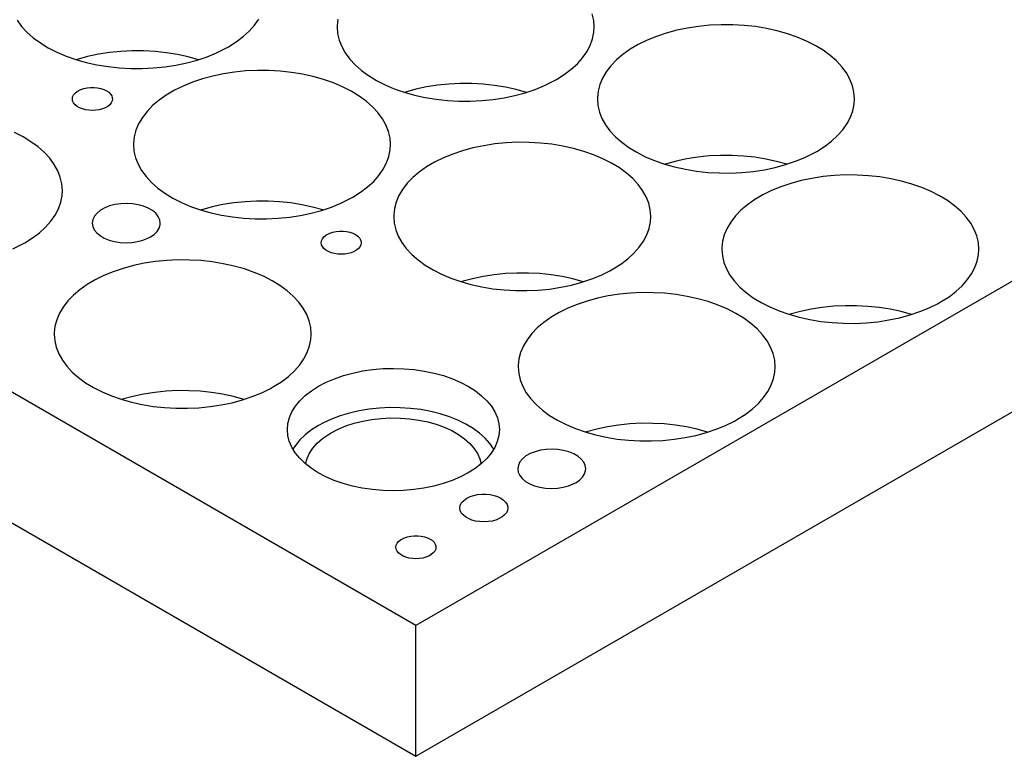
# Model space of a CAD drawing. Header units: inches. Extents: x 3 to 289, y 4 to 291.
# Tile 300 of 634: x 96.5 to 104.19, y 144.63 to 150.38. Entities that reach past the tile are written whole.
import ezdxf

# ---------------------------------------------------------------- set-up
doc = ezdxf.new("R2010")
doc.units = ezdxf.units.IN
doc.header["$LTSCALE"] = 0.5
doc.header["$MEASUREMENT"] = 0
doc.layers.add('DST', color=7, linetype='Continuous')

msp = doc.modelspace()

# ---------------------------------------------------------------- linework, layer by layer
at = {"layer": 'DST', "color": 132, "linetype": 'Continuous'}
for p, q in [((96.4784, 150.3761), (96.5134, 150.3285)), ((98.3322, 150.338), (98.3658, 150.386)), ((98.984, 150.385), (98.9784, 150.3334)), ((100.9822, 150.3753), (100.9702, 150.4265)), ((100.9862, 150.3236), (100.9822, 150.3753)), ((96.5134, 150.3285), (96.5556, 150.2829)), ((98.2436, 150.2482), (98.2914, 150.2919)), ((98.2914, 150.2919), (98.3322, 150.338)), ((98.9784, 150.3334), (98.9783, 150.3236)), ((98.9783, 150.3236), (98.9823, 150.2719)), ((100.9836, 150.2823), (100.9862, 150.3236)), ((101.6305, 150.2976), (101.5493, 150.2757)), ((101.7147, 150.3153), (101.6305, 150.2976)), ((101.8013, 150.3286), (101.7147, 150.3153)), ((101.8896, 150.3373), (101.8013, 150.3286)), ((101.9789, 150.3415), (101.8896, 150.3373)), ((102.0685, 150.341), (101.9789, 150.3415)), ((102.1576, 150.336), (102.0685, 150.341)), ((102.2457, 150.3264), (102.1576, 150.336)), ((102.3319, 150.3123), (102.2457, 150.3264)), ((102.4155, 150.2938), (102.3319, 150.3123)), ((102.496, 150.271), (102.4155, 150.2938)), ((96.5556, 150.2829), (96.6048, 150.2396)), ((96.6048, 150.2396), (96.6604, 150.1991)), ((98.1893, 150.207), (98.2436, 150.2482)), ((98.9823, 150.2719), (98.9943, 150.2206)), ((98.9943, 150.2206), (99.0141, 150.1702)), ((100.955, 150.1803), (100.9733, 150.231)), ((100.9733, 150.231), (100.9836, 150.2823)), ((101.3988, 150.2198), (101.3306, 150.1862)), ((101.4719, 150.2497), (101.3988, 150.2198)), ((101.5493, 150.2757), (101.4719, 150.2497)), ((102.5727, 150.2443), (102.496, 150.271)), ((102.6449, 150.2136), (102.5727, 150.2443)), ((102.7121, 150.1794), (102.6449, 150.2136)), ((96.6604, 150.1991), (96.722, 150.1615)), ((96.722, 150.1615), (96.7892, 150.1273)), ((97.2879, 150.1328), (97.1997, 150.1237)), ((97.3772, 150.1372), (97.2879, 150.1328)), ((97.4668, 150.1371), (97.3772, 150.1372)), ((97.556, 150.1323), (97.4668, 150.1371)), ((97.6441, 150.123), (97.556, 150.1323)), ((98.0353, 150.1212), (98.1035, 150.1548)), ((98.1035, 150.1548), (98.1289, 150.1689)), ((98.1289, 150.1689), (98.1893, 150.207)), ((99.0141, 150.1702), (99.0416, 150.121)), ((100.929, 150.1308), (100.955, 150.1803)), ((101.2678, 150.1493), (101.211, 150.1093)), ((101.3306, 150.1862), (101.2678, 150.1493)), ((102.7738, 150.1419), (102.7121, 150.1794)), ((102.8294, 150.1013), (102.7738, 150.1419)), ((99.5941, 145.6487), (91.8866, 150.0986)), ((96.7892, 150.1273), (96.8614, 150.0967)), ((96.8614, 150.0967), (96.9381, 150.0699)), ((96.9381, 150.0699), (97.0186, 150.0472)), ((96.9483, 150.0701), (96.9429, 150.0684)), ((97.0292, 150.0923), (96.9483, 150.0701)), ((97.1132, 150.1102), (97.0292, 150.0923)), ((97.1997, 150.1237), (97.1132, 150.1102)), ((97.7305, 150.1091), (97.6441, 150.123)), ((97.8143, 150.0909), (97.7305, 150.1091)), ((97.8037, 150.0434), (97.8848, 150.0653)), ((97.895, 150.0684), (97.8143, 150.0909)), ((97.8848, 150.0653), (97.9622, 150.0913)), ((97.9622, 150.0913), (98.0353, 150.1212)), ((99.0416, 150.121), (99.0767, 150.0734)), ((99.0767, 150.0734), (99.1189, 150.0277)), ((100.8547, 150.0368), (100.8955, 150.0828)), ((100.8955, 150.0828), (100.929, 150.1308)), ((101.1607, 150.0665), (101.1171, 150.0213)), ((101.211, 150.1093), (101.1607, 150.0665)), ((102.8785, 150.0581), (102.8294, 150.1013)), ((102.9207, 150.0125), (102.8785, 150.0581)), ((97.0186, 150.0472), (97.1023, 150.0287)), ((97.1023, 150.0287), (97.1885, 150.0146)), ((97.1885, 150.0146), (97.2765, 150.005)), ((97.2765, 150.005), (97.3657, 149.9999)), ((97.3657, 149.9999), (97.4552, 149.9995)), ((97.4552, 149.9995), (97.5445, 150.0037)), ((97.5445, 150.0037), (97.6329, 150.0124)), ((97.6329, 150.0124), (97.7195, 150.0257)), ((97.7195, 150.0257), (97.8037, 150.0434)), ((98.2657, 149.9801), (98.1773, 149.9713)), ((98.355, 149.9843), (98.2657, 149.9801)), ((98.4445, 149.9838), (98.355, 149.9843)), ((98.5337, 149.9788), (98.4445, 149.9838)), ((98.6218, 149.9692), (98.5337, 149.9788)), ((99.1189, 150.0277), (99.168, 149.9845)), ((99.168, 149.9845), (99.2236, 149.9439)), ((100.7526, 149.9519), (100.8069, 149.993)), ((100.8069, 149.993), (100.8547, 150.0368)), ((101.1171, 150.0213), (101.0807, 149.974)), ((102.9558, 149.9648), (102.9207, 150.0125)), ((97.9254, 149.9185), (97.848, 149.8924)), ((98.0065, 149.9404), (97.9254, 149.9185)), ((98.0907, 149.9581), (98.0065, 149.9404)), ((98.1773, 149.9713), (98.0907, 149.9581)), ((98.7079, 149.955), (98.6218, 149.9692)), ((98.7916, 149.9366), (98.7079, 149.955)), ((98.8721, 149.9138), (98.7916, 149.9366)), ((98.9488, 149.887), (98.8721, 149.9138)), ((99.2236, 149.9439), (99.2853, 149.9064)), ((99.2853, 149.9064), (99.3525, 149.8722)), ((100.6668, 149.8996), (100.6921, 149.9137)), ((100.6921, 149.9137), (100.7526, 149.9519)), ((101.0517, 149.9251), (101.0304, 149.8749)), ((101.0807, 149.974), (101.0517, 149.9251)), ((102.9833, 149.9156), (102.9558, 149.9648)), ((103.0031, 149.8652), (102.9833, 149.9156)), ((96.9465, 149.8198), (96.9557, 149.8256)), ((96.9557, 149.8256), (96.9765, 149.8357)), ((96.9765, 149.8357), (97.0001, 149.8436)), ((97.0001, 149.8436), (97.0257, 149.8489)), ((97.0257, 149.8489), (97.0525, 149.8517)), ((97.0525, 149.8517), (97.0798, 149.8517)), ((97.0798, 149.8517), (97.1066, 149.8489)), ((97.1066, 149.8489), (97.1322, 149.8436)), ((97.1322, 149.8436), (97.1558, 149.8357)), ((97.1558, 149.8357), (97.1766, 149.8256)), ((97.1766, 149.8256), (97.1942, 149.8136)), ((97.7067, 149.829), (97.6439, 149.7921)), ((97.7749, 149.8625), (97.7067, 149.829)), ((97.848, 149.8924), (97.7749, 149.8625)), ((99.021, 149.8564), (98.9488, 149.887)), ((99.0882, 149.8222), (99.021, 149.8564)), ((99.3525, 149.8722), (99.4247, 149.8416)), ((99.4247, 149.8416), (99.5014, 149.8148)), ((99.5925, 149.8371), (99.5115, 149.8149)), ((99.6765, 149.855), (99.5925, 149.8371)), ((99.763, 149.8686), (99.6765, 149.855)), ((99.8512, 149.8776), (99.763, 149.8686)), ((99.9405, 149.8821), (99.8512, 149.8776)), ((100.0301, 149.8819), (99.9405, 149.8821)), ((100.1193, 149.8771), (100.0301, 149.8819)), ((100.2074, 149.8678), (100.1193, 149.8771)), ((100.2937, 149.854), (100.2074, 149.8678)), ((100.3776, 149.8357), (100.2937, 149.854)), ((100.4583, 149.8133), (100.3776, 149.8357)), ((100.4481, 149.8101), (100.5255, 149.8362)), ((100.5255, 149.8362), (100.5986, 149.8661)), ((100.5986, 149.8661), (100.6668, 149.8996)), ((101.0304, 149.8749), (101.0169, 149.8237)), ((103.0151, 149.8139), (103.0031, 149.8652)), ((96.9099, 149.7618), (96.9123, 149.7775)), ((96.9123, 149.7461), (96.9099, 149.7618)), ((96.9123, 149.7775), (96.9193, 149.7927)), ((96.9193, 149.7927), (96.9308, 149.8069)), ((96.9308, 149.8069), (96.9465, 149.8198)), ((97.1942, 149.8136), (97.2078, 149.7999)), ((97.2078, 149.7999), (97.2171, 149.7852)), ((97.2171, 149.7852), (97.2218, 149.7697)), ((97.2224, 149.7618), (97.22, 149.7461)), ((97.2218, 149.7697), (97.2224, 149.7618)), ((97.5871, 149.7521), (97.5367, 149.7093)), ((97.6439, 149.7921), (97.5871, 149.7521)), ((99.1498, 149.7847), (99.0882, 149.8222)), ((99.2054, 149.7441), (99.1498, 149.7847)), ((99.5014, 149.8148), (99.5818, 149.792)), ((99.5115, 149.8149), (99.5062, 149.8133)), ((99.5818, 149.792), (99.6655, 149.7736)), ((99.6655, 149.7736), (99.7517, 149.7594)), ((99.7517, 149.7594), (99.8397, 149.7498)), ((99.8397, 149.7498), (99.9289, 149.7448)), ((100.0185, 149.7443), (100.1078, 149.7485)), ((100.1078, 149.7485), (100.1961, 149.7573)), ((100.1961, 149.7573), (100.2827, 149.7705)), ((100.2827, 149.7705), (100.3669, 149.7882)), ((100.3669, 149.7882), (100.4481, 149.8101)), ((101.0114, 149.7721), (101.0112, 149.7622)), ((101.0112, 149.7622), (101.0152, 149.7106)), ((101.0169, 149.8237), (101.0114, 149.7721)), ((103.0191, 149.7622), (103.0151, 149.8139)), ((103.0166, 149.721), (103.0191, 149.7622)), ((96.9193, 149.731), (96.9123, 149.7461)), ((96.9308, 149.7167), (96.9193, 149.731)), ((96.9465, 149.7038), (96.9308, 149.7167)), ((96.9657, 149.6927), (96.9465, 149.7038)), ((96.988, 149.6837), (96.9657, 149.6927)), ((97.0127, 149.677), (96.988, 149.6837)), ((97.039, 149.673), (97.0127, 149.677)), ((97.0662, 149.6716), (97.039, 149.673)), ((97.0933, 149.673), (97.0662, 149.6716)), ((97.1196, 149.677), (97.0933, 149.673)), ((97.1443, 149.6837), (97.1196, 149.677)), ((97.1666, 149.6927), (97.1443, 149.6837)), ((97.1859, 149.7038), (97.1666, 149.6927)), ((97.2015, 149.7167), (97.1859, 149.7038)), ((97.213, 149.731), (97.2015, 149.7167)), ((97.22, 149.7461), (97.213, 149.731)), ((97.5367, 149.7093), (97.4932, 149.6641)), ((99.2546, 149.7009), (99.2054, 149.7441)), ((99.2968, 149.6552), (99.2546, 149.7009)), ((99.9289, 149.7448), (100.0185, 149.7443)), ((101.0152, 149.7106), (101.0272, 149.6593)), ((103.0062, 149.6696), (103.0166, 149.721)), ((97.4567, 149.6168), (97.4277, 149.5679)), ((97.4932, 149.6641), (97.4567, 149.6168)), ((99.3318, 149.6076), (99.2968, 149.6552)), ((99.3594, 149.5584), (99.3318, 149.6076)), ((106.4884, 149.6291), (99.5941, 145.6487)), ((101.0272, 149.6593), (101.047, 149.6089)), ((101.047, 149.6089), (101.0746, 149.5596)), ((102.962, 149.5695), (102.9879, 149.619)), ((102.9879, 149.619), (103.0062, 149.6696)), ((97.4064, 149.5176), (97.393, 149.4665)), ((97.4277, 149.5679), (97.4064, 149.5176)), ((99.3792, 149.508), (99.3594, 149.5584)), ((101.0746, 149.5596), (101.1096, 149.512)), ((102.8876, 149.4755), (102.9284, 149.5215)), ((102.9284, 149.5215), (102.962, 149.5695)), ((96.5249, 149.465), (96.4577, 149.4992)), ((96.5866, 149.4275), (96.5249, 149.465)), ((97.393, 149.4665), (97.3874, 149.4149)), ((99.3912, 149.4567), (99.3792, 149.508)), ((99.3952, 149.405), (99.3912, 149.4567)), ((101.1096, 149.512), (101.1518, 149.4664)), ((101.1518, 149.4664), (101.201, 149.4231)), ((102.8398, 149.4317), (102.8876, 149.4755)), ((96.6422, 149.3869), (96.5866, 149.4275)), ((96.6913, 149.3436), (96.6422, 149.3869)), ((97.3874, 149.4149), (97.3873, 149.405)), ((97.3873, 149.405), (97.3913, 149.3533)), ((99.3823, 149.3124), (99.3926, 149.3638)), ((99.3926, 149.3638), (99.3952, 149.405)), ((100.0395, 149.3791), (99.9583, 149.3571)), ((100.1237, 149.3967), (100.0395, 149.3791)), ((100.2103, 149.41), (100.1237, 149.3967)), ((100.2986, 149.4188), (100.2103, 149.41)), ((100.3879, 149.4229), (100.2986, 149.4188)), ((100.4775, 149.4225), (100.3879, 149.4229)), ((100.5666, 149.4174), (100.4775, 149.4225)), ((100.6547, 149.4078), (100.5666, 149.4174)), ((100.7409, 149.3937), (100.6547, 149.4078)), ((100.8246, 149.3752), (100.7409, 149.3937)), ((100.905, 149.3525), (100.8246, 149.3752)), ((101.201, 149.4231), (101.2566, 149.3826)), ((101.2566, 149.3826), (101.3182, 149.345)), ((102.725, 149.3524), (102.7855, 149.3906)), ((102.7855, 149.3906), (102.8398, 149.4317)), ((96.7335, 149.298), (96.6913, 149.3436)), ((96.7686, 149.2504), (96.7335, 149.298)), ((97.3913, 149.3533), (97.4033, 149.3021)), ((97.4033, 149.3021), (97.4231, 149.2516)), ((99.364, 149.2618), (99.3823, 149.3124)), ((99.8078, 149.3012), (99.7396, 149.2677)), ((99.8809, 149.3311), (99.8078, 149.3012)), ((99.9583, 149.3571), (99.8809, 149.3311)), ((100.9817, 149.3257), (100.905, 149.3525)), ((101.0539, 149.2951), (100.9817, 149.3257)), ((101.1211, 149.2609), (101.0539, 149.2951)), ((101.3182, 149.345), (101.3854, 149.3108)), ((101.3854, 149.3108), (101.4576, 149.2802)), ((101.7094, 149.2937), (101.6254, 149.2758)), ((101.7959, 149.3072), (101.7094, 149.2937)), ((101.8841, 149.3163), (101.7959, 149.3072)), ((101.9734, 149.3207), (101.8841, 149.3163)), ((102.063, 149.3206), (101.9734, 149.3207)), ((102.1522, 149.3158), (102.063, 149.3206)), ((102.2403, 149.3065), (102.1522, 149.3158)), ((102.3267, 149.2926), (102.2403, 149.3065)), ((102.4105, 149.2744), (102.3267, 149.2926)), ((102.5584, 149.2748), (102.6315, 149.3047)), ((102.6315, 149.3047), (102.6997, 149.3383)), ((102.6997, 149.3383), (102.725, 149.3524)), ((96.7961, 149.2012), (96.7686, 149.2504)), ((97.4231, 149.2516), (97.4506, 149.2024)), ((99.3045, 149.1643), (99.338, 149.2123)), ((99.338, 149.2123), (99.364, 149.2618)), ((99.6769, 149.2307), (99.6201, 149.1907)), ((99.7396, 149.2677), (99.6769, 149.2307)), ((101.1828, 149.2233), (101.1211, 149.2609)), ((101.2384, 149.1828), (101.1828, 149.2233)), ((101.4576, 149.2802), (101.5343, 149.2534)), ((101.5343, 149.2534), (101.6148, 149.2307)), ((101.5445, 149.2536), (101.5391, 149.2519)), ((101.6254, 149.2758), (101.5445, 149.2536)), ((101.6148, 149.2307), (101.6984, 149.2122)), ((101.6984, 149.2122), (101.7846, 149.1981)), ((102.229, 149.1959), (102.3156, 149.2092)), ((102.3156, 149.2092), (102.3999, 149.2269)), ((102.3999, 149.2269), (102.481, 149.2488)), ((102.4912, 149.2519), (102.4105, 149.2744)), ((102.481, 149.2488), (102.5584, 149.2748)), ((96.816, 149.1508), (96.7961, 149.2012)), ((96.8279, 149.0995), (96.816, 149.1508)), ((97.4506, 149.2024), (97.4857, 149.1548)), ((97.4857, 149.1548), (97.5279, 149.1092)), ((99.2637, 149.1182), (99.3045, 149.1643)), ((99.5697, 149.1479), (99.5261, 149.1028)), ((99.6201, 149.1907), (99.5697, 149.1479)), ((101.2875, 149.1395), (101.2384, 149.1828)), ((101.3297, 149.0939), (101.2875, 149.1395)), ((101.7846, 149.1981), (101.8727, 149.1885)), ((101.8727, 149.1885), (101.9618, 149.1834)), ((101.9618, 149.1834), (102.0514, 149.183)), ((102.0514, 149.183), (102.1407, 149.1872)), ((102.1407, 149.1872), (102.229, 149.1959)), ((102.6869, 149.1416), (102.6027, 149.1239)), ((102.7735, 149.1548), (102.6869, 149.1416)), ((102.8618, 149.1636), (102.7735, 149.1548)), ((102.9512, 149.1678), (102.8618, 149.1636)), ((103.0407, 149.1673), (102.9512, 149.1678)), ((103.1299, 149.1623), (103.0407, 149.1673)), ((103.2179, 149.1527), (103.1299, 149.1623)), ((103.3041, 149.1386), (103.2179, 149.1527)), ((103.3878, 149.1201), (103.3041, 149.1386)), ((91.8866, 149.078), (99.5941, 144.6281)), ((96.8319, 149.0478), (96.8279, 149.0995)), ((97.5279, 149.1092), (97.577, 149.0659)), ((97.577, 149.0659), (97.6326, 149.0254)), ((99.1616, 149.0333), (99.2159, 149.0745)), ((99.2159, 149.0745), (99.2637, 149.1182)), ((99.4897, 149.0555), (99.4607, 149.0065)), ((99.5261, 149.1028), (99.4897, 149.0555)), ((101.3648, 149.0463), (101.3297, 149.0939)), ((102.4442, 149.076), (102.3711, 149.0461)), ((102.5216, 149.102), (102.4442, 149.076)), ((102.6027, 149.1239), (102.5216, 149.102)), ((103.4683, 149.0973), (103.3878, 149.1201)), ((103.545, 149.0706), (103.4683, 149.0973)), ((103.6172, 149.0399), (103.545, 149.0706)), ((96.819, 148.9552), (96.8294, 149.0066)), ((96.8294, 149.0066), (96.8319, 149.0478)), ((97.6326, 149.0254), (97.6943, 148.9878)), ((97.6943, 148.9878), (97.7615, 148.9536)), ((99.0076, 148.9475), (99.0758, 148.9811)), ((99.0758, 148.9811), (99.1011, 148.9952)), ((99.1011, 148.9952), (99.1616, 149.0333)), ((99.4607, 149.0065), (99.4394, 148.9563)), ((101.3923, 148.9971), (101.3648, 149.0463)), ((101.4121, 148.9466), (101.3923, 148.9971)), ((102.3029, 149.0125), (102.2401, 148.9756)), ((102.3711, 149.0461), (102.3029, 149.0125)), ((103.6844, 149.0057), (103.6172, 149.0399)), ((103.746, 148.9682), (103.6844, 149.0057)), ((96.7748, 148.855), (96.8008, 148.9046)), ((96.8008, 148.9046), (96.819, 148.9552)), ((97.1631, 148.9109), (97.1301, 148.8923)), ((97.2011, 148.9259), (97.1631, 148.9109)), ((97.243, 148.9369), (97.2011, 148.9259)), ((97.2876, 148.9435), (97.243, 148.9369)), ((97.3336, 148.9456), (97.2876, 148.9435)), ((97.3794, 148.9431), (97.3336, 148.9456)), ((97.4238, 148.936), (97.3794, 148.9431)), ((97.4654, 148.9246), (97.4238, 148.936)), ((97.503, 148.9092), (97.4654, 148.9246)), ((97.5354, 148.8904), (97.503, 148.9092)), ((97.7615, 148.9536), (97.8337, 148.923)), ((97.8337, 148.923), (97.9104, 148.8962)), ((98.0015, 148.9186), (97.9205, 148.8964)), ((98.0855, 148.9365), (98.0015, 148.9186)), ((98.172, 148.95), (98.0855, 148.9365)), ((98.2602, 148.9591), (98.172, 148.95)), ((98.3495, 148.9635), (98.2602, 148.9591)), ((98.4391, 148.9634), (98.3495, 148.9635)), ((98.5283, 148.9586), (98.4391, 148.9634)), ((98.6164, 148.9493), (98.5283, 148.9586)), ((98.7027, 148.9354), (98.6164, 148.9493)), ((98.7866, 148.9172), (98.7027, 148.9354)), ((98.8673, 148.8947), (98.7866, 148.9172)), ((98.8571, 148.8916), (98.9345, 148.9176)), ((98.9345, 148.9176), (99.0076, 148.9475)), ((99.4259, 148.9052), (99.4204, 148.8535)), ((99.4394, 148.9563), (99.4259, 148.9052)), ((101.4241, 148.8954), (101.4121, 148.9466)), ((102.1833, 148.9356), (102.1329, 148.8928)), ((102.2401, 148.9756), (102.1833, 148.9356)), ((103.8016, 148.9276), (103.746, 148.9682)), ((103.8508, 148.8844), (103.8016, 148.9276)), ((96.7412, 148.8071), (96.7748, 148.855)), ((97.0831, 148.8468), (97.0705, 148.8213)), ((97.1032, 148.8708), (97.0831, 148.8468)), ((97.1301, 148.8923), (97.1032, 148.8708)), ((97.5617, 148.8685), (97.5354, 148.8904)), ((97.5811, 148.8444), (97.5617, 148.8685)), ((97.593, 148.8187), (97.5811, 148.8444)), ((97.9104, 148.8962), (97.9908, 148.8735)), ((97.9205, 148.8964), (97.9152, 148.8947)), ((97.9908, 148.8735), (98.0745, 148.855)), ((98.0745, 148.855), (98.1607, 148.8409)), ((98.1607, 148.8409), (98.2488, 148.8313)), ((98.2488, 148.8313), (98.3379, 148.8262)), ((98.3379, 148.8262), (98.4275, 148.8258)), ((98.4275, 148.8258), (98.5168, 148.83)), ((98.5168, 148.83), (98.6051, 148.8387)), ((98.6051, 148.8387), (98.6917, 148.852)), ((98.6917, 148.852), (98.7759, 148.8696)), ((98.7759, 148.8696), (98.8571, 148.8916)), ((99.4204, 148.8535), (99.4202, 148.8437)), ((99.4202, 148.8437), (99.4242, 148.792)), ((101.4281, 148.8437), (101.4241, 148.8954)), ((101.4256, 148.8025), (101.4281, 148.8437)), ((102.0894, 148.8476), (102.0529, 148.8003)), ((102.1329, 148.8928), (102.0894, 148.8476)), ((103.893, 148.8388), (103.8508, 148.8844)), ((103.928, 148.7911), (103.893, 148.8388)), ((96.6527, 148.7173), (96.7004, 148.761)), ((96.7004, 148.761), (96.7412, 148.8071)), ((97.0705, 148.8213), (97.0657, 148.7948)), ((97.0657, 148.7948), (97.0657, 148.7922)), ((97.0657, 148.7922), (97.0697, 148.7657)), ((97.0697, 148.7657), (97.0815, 148.74)), ((97.5719, 148.7272), (97.5877, 148.7521)), ((97.5877, 148.7521), (97.5959, 148.7783)), ((97.5969, 148.7922), (97.593, 148.8187)), ((97.5959, 148.7783), (97.5969, 148.7922)), ((99.4242, 148.792), (99.4362, 148.7407)), ((101.397, 148.7004), (101.4152, 148.7511)), ((101.4152, 148.7511), (101.4256, 148.8025)), ((102.0239, 148.7514), (102.0026, 148.7011)), ((102.0529, 148.8003), (102.0239, 148.7514)), ((103.9556, 148.7419), (103.928, 148.7911)), ((96.5379, 148.638), (96.5983, 148.6761)), ((96.5983, 148.6761), (96.6527, 148.7173)), ((97.0815, 148.74), (97.1009, 148.7159)), ((97.1009, 148.7159), (97.1272, 148.6941)), ((97.1272, 148.6941), (97.1596, 148.6752)), ((97.1596, 148.6752), (97.1972, 148.6598)), ((97.4616, 148.6586), (97.4996, 148.6736)), ((97.4996, 148.6736), (97.5192, 148.6838)), ((97.5192, 148.6838), (97.5488, 148.7041)), ((97.5488, 148.7041), (97.5719, 148.7272)), ((98.8639, 148.67), (98.8754, 148.6842)), ((98.8754, 148.6842), (98.891, 148.6971)), ((98.891, 148.6971), (98.9002, 148.7029)), ((98.9002, 148.7029), (98.9211, 148.713)), ((98.9211, 148.713), (98.9447, 148.7209)), ((98.9447, 148.7209), (98.9703, 148.7263)), ((98.9703, 148.7263), (98.9971, 148.729)), ((98.9971, 148.729), (99.0243, 148.729)), ((99.0243, 148.729), (99.0511, 148.7263)), ((99.0511, 148.7263), (99.0767, 148.7209)), ((99.0767, 148.7209), (99.1003, 148.713)), ((99.1003, 148.713), (99.1212, 148.7029)), ((99.1212, 148.7029), (99.1387, 148.6909)), ((99.1387, 148.6909), (99.1523, 148.6773)), ((99.1523, 148.6773), (99.1616, 148.6625)), ((99.4362, 148.7407), (99.456, 148.6903)), ((99.456, 148.6903), (99.4836, 148.6411)), ((101.371, 148.6509), (101.397, 148.7004)), ((102.0026, 148.7011), (101.9892, 148.65)), ((103.9754, 148.6915), (103.9556, 148.7419)), ((103.9874, 148.6402), (103.9754, 148.6915)), ((96.4444, 148.5903), (96.5125, 148.6238)), ((96.5125, 148.6238), (96.5379, 148.638)), ((97.1972, 148.6598), (97.2388, 148.6485)), ((97.2388, 148.6485), (97.2832, 148.6414)), ((97.2832, 148.6414), (97.3291, 148.6389)), ((97.3291, 148.6389), (97.375, 148.641)), ((97.375, 148.641), (97.4196, 148.6476)), ((97.4196, 148.6476), (97.4616, 148.6586)), ((98.8545, 148.6391), (98.8568, 148.6548)), ((98.8568, 148.6235), (98.8545, 148.6391)), ((98.8568, 148.6548), (98.8639, 148.67)), ((98.8639, 148.6083), (98.8568, 148.6235)), ((98.8754, 148.594), (98.8639, 148.6083)), ((98.891, 148.5811), (98.8754, 148.594)), ((99.146, 148.594), (99.1304, 148.5811)), ((99.1575, 148.6083), (99.146, 148.594)), ((99.1646, 148.6235), (99.1575, 148.6083)), ((99.1616, 148.6625), (99.1664, 148.647)), ((99.167, 148.6391), (99.1646, 148.6235)), ((99.1664, 148.647), (99.167, 148.6391)), ((99.4836, 148.6411), (99.5186, 148.5935)), ((99.5941, 144.6281), (106.4884, 148.6085)), ((101.2966, 148.5569), (101.3374, 148.603)), ((101.3374, 148.603), (101.371, 148.6509)), ((101.9836, 148.5984), (101.9835, 148.5885)), ((101.9892, 148.65), (101.9836, 148.5984)), ((103.9914, 148.5885), (103.9874, 148.6402)), ((98.9103, 148.57), (98.891, 148.5811)), ((98.9326, 148.561), (98.9103, 148.57)), ((98.9573, 148.5544), (98.9326, 148.561)), ((98.9836, 148.5503), (98.9573, 148.5544)), ((99.0107, 148.5489), (98.9836, 148.5503)), ((99.0378, 148.5503), (99.0107, 148.5489)), ((99.0641, 148.5544), (99.0378, 148.5503)), ((99.0888, 148.561), (99.0641, 148.5544)), ((99.1111, 148.57), (99.0888, 148.561)), ((99.1304, 148.5811), (99.1111, 148.57)), ((99.5186, 148.5935), (99.5608, 148.5479)), ((99.5608, 148.5479), (99.61, 148.5046)), ((101.2489, 148.5131), (101.2966, 148.5569)), ((101.9835, 148.5885), (101.9875, 148.5369)), ((101.9875, 148.5369), (101.9995, 148.4856)), ((103.9785, 148.4959), (103.9888, 148.5473)), ((103.9888, 148.5473), (103.9914, 148.5885)), ((97.3878, 148.4605), (97.3067, 148.4386)), ((97.472, 148.4782), (97.3878, 148.4605)), ((97.5586, 148.4915), (97.472, 148.4782)), ((97.6469, 148.5002), (97.5586, 148.4915)), ((97.7362, 148.5044), (97.6469, 148.5002)), ((97.8258, 148.5039), (97.7362, 148.5044)), ((97.915, 148.4989), (97.8258, 148.5039)), ((98.003, 148.4893), (97.915, 148.4989)), ((98.0892, 148.4752), (98.003, 148.4893)), ((98.1729, 148.4567), (98.0892, 148.4752)), ((98.2534, 148.4339), (98.1729, 148.4567)), ((99.61, 148.5046), (99.6656, 148.464)), ((99.6656, 148.464), (99.7272, 148.4265)), ((101.1341, 148.4338), (101.1945, 148.472)), ((101.1945, 148.472), (101.2489, 148.5131)), ((101.9995, 148.4856), (102.0193, 148.4352)), ((103.9342, 148.3958), (103.9602, 148.4453)), ((103.9602, 148.4453), (103.9785, 148.4959)), ((97.1561, 148.3827), (97.0879, 148.3491)), ((97.2292, 148.4126), (97.1561, 148.3827)), ((97.3067, 148.4386), (97.2292, 148.4126)), ((98.33, 148.4072), (98.2534, 148.4339)), ((98.4023, 148.3765), (98.33, 148.4072)), ((98.4695, 148.3423), (98.4023, 148.3765)), ((99.7272, 148.4265), (99.7944, 148.3923)), ((99.7944, 148.3923), (99.8666, 148.3617)), ((100.1184, 148.3752), (100.0344, 148.3572)), ((100.2049, 148.3887), (100.1184, 148.3752)), ((100.2931, 148.3977), (100.2049, 148.3887)), ((100.3824, 148.4022), (100.2931, 148.3977)), ((100.472, 148.402), (100.3824, 148.4022)), ((100.5612, 148.3973), (100.472, 148.402)), ((100.6493, 148.3879), (100.5612, 148.3973)), ((100.7357, 148.3741), (100.6493, 148.3879)), ((100.8195, 148.3558), (100.7357, 148.3741)), ((100.9674, 148.3563), (101.0405, 148.3862)), ((101.0405, 148.3862), (101.1087, 148.4197)), ((101.1087, 148.4197), (101.1341, 148.4338)), ((102.0193, 148.4352), (102.0468, 148.3859)), ((102.0468, 148.3859), (102.0819, 148.3383)), ((103.9007, 148.3478), (103.9342, 148.3958)), ((97.0252, 148.3122), (96.9684, 148.2722)), ((97.0879, 148.3491), (97.0252, 148.3122)), ((98.5311, 148.3048), (98.4695, 148.3423)), ((98.5867, 148.2642), (98.5311, 148.3048)), ((99.8666, 148.3617), (99.9433, 148.3349)), ((99.9433, 148.3349), (100.0238, 148.3122)), ((99.9535, 148.335), (99.9481, 148.3334)), ((100.0344, 148.3572), (99.9535, 148.335)), ((100.0238, 148.3122), (100.1075, 148.2937)), ((100.1075, 148.2937), (100.1937, 148.2796)), ((100.6381, 148.2774), (100.7247, 148.2906)), ((100.7247, 148.2906), (100.8089, 148.3083)), ((100.8089, 148.3083), (100.89, 148.3302)), ((100.9002, 148.3334), (100.8195, 148.3558)), ((100.89, 148.3302), (100.9674, 148.3563)), ((102.0819, 148.3383), (102.1241, 148.2927)), ((102.1241, 148.2927), (102.1732, 148.2494)), ((103.8121, 148.258), (103.8599, 148.3018)), ((103.8599, 148.3018), (103.9007, 148.3478)), ((96.918, 148.2294), (96.8744, 148.1842)), ((96.9684, 148.2722), (96.918, 148.2294)), ((98.6358, 148.221), (98.5867, 148.2642)), ((98.6781, 148.1754), (98.6358, 148.221)), ((100.1937, 148.2796), (100.2817, 148.2699)), ((100.2817, 148.2699), (100.3709, 148.2649)), ((100.3709, 148.2649), (100.4604, 148.2645)), ((100.4604, 148.2645), (100.5498, 148.2686)), ((100.5498, 148.2686), (100.6381, 148.2774)), ((101.096, 148.223), (101.0117, 148.2054)), ((101.1826, 148.2363), (101.096, 148.223)), ((101.2709, 148.2451), (101.1826, 148.2363)), ((101.3602, 148.2492), (101.2709, 148.2451)), ((101.4498, 148.2488), (101.3602, 148.2492)), ((101.5389, 148.2437), (101.4498, 148.2488)), ((101.627, 148.2341), (101.5389, 148.2437)), ((101.7132, 148.22), (101.627, 148.2341)), ((101.7968, 148.2015), (101.7132, 148.22)), ((102.1732, 148.2494), (102.2288, 148.2089)), ((103.6973, 148.1787), (103.7578, 148.2169)), ((103.7578, 148.2169), (103.8121, 148.258)), ((96.838, 148.1369), (96.809, 148.088)), ((96.8744, 148.1842), (96.838, 148.1369)), ((98.7131, 148.1277), (98.6781, 148.1754)), ((100.8532, 148.1574), (100.7801, 148.1275)), ((100.9306, 148.1834), (100.8532, 148.1574)), ((101.0117, 148.2054), (100.9306, 148.1834)), ((101.8773, 148.1788), (101.7968, 148.2015)), ((101.954, 148.152), (101.8773, 148.1788)), ((102.0262, 148.1214), (101.954, 148.152)), ((102.2288, 148.2089), (102.2905, 148.1713)), ((102.2905, 148.1713), (102.3577, 148.1371)), ((102.3577, 148.1371), (102.4299, 148.1065)), ((102.7682, 148.1335), (102.6817, 148.12)), ((102.8564, 148.1426), (102.7682, 148.1335)), ((102.9457, 148.147), (102.8564, 148.1426)), ((103.0353, 148.1469), (102.9457, 148.147)), ((103.1245, 148.1421), (103.0353, 148.1469)), ((103.2126, 148.1328), (103.1245, 148.1421)), ((103.2989, 148.1189), (103.2126, 148.1328)), ((103.6038, 148.131), (103.672, 148.1646)), ((103.672, 148.1646), (103.6973, 148.1787)), ((96.809, 148.088), (96.7877, 148.0378)), ((98.7407, 148.0785), (98.7131, 148.1277)), ((98.7605, 148.0281), (98.7407, 148.0785)), ((100.6491, 148.057), (100.5923, 148.017)), ((100.7119, 148.094), (100.6491, 148.057)), ((100.7801, 148.1275), (100.7119, 148.094)), ((102.0934, 148.0872), (102.0262, 148.1214)), ((102.155, 148.0496), (102.0934, 148.0872)), ((102.4299, 148.1065), (102.5066, 148.0797)), ((102.5066, 148.0797), (102.587, 148.057)), ((102.5167, 148.0799), (102.5114, 148.0782)), ((102.5977, 148.1021), (102.5167, 148.0799)), ((102.587, 148.057), (102.6707, 148.0385)), ((102.6817, 148.12), (102.5977, 148.1021)), ((103.3828, 148.1007), (103.2989, 148.1189)), ((103.3721, 148.0532), (103.4533, 148.0751)), ((103.4635, 148.0782), (103.3828, 148.1007)), ((103.4533, 148.0751), (103.5307, 148.1011)), ((103.5307, 148.1011), (103.6038, 148.131)), ((96.7742, 147.9866), (96.7687, 147.935)), ((96.7877, 148.0378), (96.7742, 147.9866)), ((98.7725, 147.9768), (98.7605, 148.0281)), ((100.5923, 148.017), (100.5419, 147.9742)), ((102.2106, 148.0091), (102.155, 148.0496)), ((102.2598, 147.9658), (102.2106, 148.0091)), ((102.6707, 148.0385), (102.7569, 148.0244)), ((102.7569, 148.0244), (102.8449, 148.0148)), ((102.8449, 148.0148), (102.9341, 148.0097)), ((102.9341, 148.0097), (103.0237, 148.0093)), ((103.0237, 148.0093), (103.113, 148.0135)), ((103.113, 148.0135), (103.2013, 148.0222)), ((103.2013, 148.0222), (103.2879, 148.0355)), ((103.2879, 148.0355), (103.3721, 148.0532)), ((96.7687, 147.935), (96.7686, 147.9251)), ((96.7686, 147.9251), (96.7726, 147.8735)), ((98.7765, 147.9251), (98.7725, 147.9768)), ((98.7739, 147.8839), (98.7765, 147.9251)), ((100.4984, 147.929), (100.4619, 147.8818)), ((100.5419, 147.9742), (100.4984, 147.929)), ((102.302, 147.9202), (102.2598, 147.9658)), ((102.337, 147.8726), (102.302, 147.9202)), ((96.7726, 147.8735), (96.7845, 147.8222)), ((98.7453, 147.7819), (98.7636, 147.8325)), ((98.7636, 147.8325), (98.7739, 147.8839)), ((100.4329, 147.8328), (100.4116, 147.7826)), ((100.4619, 147.8818), (100.4329, 147.8328)), ((102.3646, 147.8234), (102.337, 147.8726)), ((96.7845, 147.8222), (96.8044, 147.7718)), ((96.8044, 147.7718), (96.8319, 147.7225)), ((98.7193, 147.7324), (98.7453, 147.7819)), ((100.4116, 147.7826), (100.3982, 147.7315)), ((102.3844, 147.7729), (102.3646, 147.8234)), ((102.3964, 147.7217), (102.3844, 147.7729)), ((96.8319, 147.7225), (96.8669, 147.6749)), ((96.8669, 147.6749), (96.9092, 147.6293)), ((98.645, 147.6384), (98.6858, 147.6844)), ((98.6858, 147.6844), (98.7193, 147.7324)), ((100.3926, 147.6798), (100.3925, 147.67)), ((100.3982, 147.7315), (100.3926, 147.6798)), ((102.4004, 147.67), (102.3964, 147.7217)), ((96.9092, 147.6293), (96.9583, 147.586)), ((98.5429, 147.5535), (98.5972, 147.5946)), ((98.5972, 147.5946), (98.645, 147.6384)), ((98.9575, 147.5772), (99.0273, 147.6013)), ((99.0273, 147.6013), (99.1008, 147.6214)), ((99.1008, 147.6214), (99.1774, 147.6372)), ((99.1774, 147.6372), (99.2564, 147.6486)), ((99.2564, 147.6486), (99.3369, 147.6554)), ((99.3369, 147.6554), (99.4181, 147.6577)), ((99.4181, 147.6577), (99.4994, 147.6553)), ((99.4994, 147.6553), (99.5799, 147.6484)), ((99.5799, 147.6484), (99.6588, 147.6369)), ((99.6588, 147.6369), (99.7353, 147.621)), ((99.7353, 147.621), (99.8088, 147.6009)), ((99.8088, 147.6009), (99.8786, 147.5767)), ((100.3925, 147.67), (100.3965, 147.6183)), ((100.3965, 147.6183), (100.4085, 147.567)), ((102.3875, 147.5774), (102.3978, 147.6288)), ((102.3978, 147.6288), (102.4004, 147.67)), ((96.9583, 147.586), (97.0139, 147.5455)), ((97.0139, 147.5455), (97.0756, 147.5079)), ((98.4824, 147.5153), (98.5429, 147.5535)), ((98.7777, 147.4833), (98.8318, 147.5177)), ((98.8318, 147.5177), (98.8921, 147.5492)), ((98.8921, 147.5492), (98.9575, 147.5772)), ((99.8786, 147.5767), (99.9438, 147.5486)), ((99.9438, 147.5486), (100.004, 147.517)), ((100.004, 147.517), (100.0585, 147.4821)), ((100.4085, 147.567), (100.4283, 147.5166)), ((102.3432, 147.4772), (102.3692, 147.5267)), ((102.3692, 147.5267), (102.3875, 147.5774)), ((97.0756, 147.5079), (97.1428, 147.4737)), ((97.1428, 147.4737), (97.215, 147.4431)), ((97.215, 147.4431), (97.2916, 147.4163)), ((97.4668, 147.4566), (97.3828, 147.4387)), ((97.5533, 147.4701), (97.4668, 147.4566)), ((97.6415, 147.4792), (97.5533, 147.4701)), ((97.7307, 147.4836), (97.6415, 147.4792)), ((97.8203, 147.4835), (97.7307, 147.4836)), ((97.9096, 147.4787), (97.8203, 147.4835)), ((97.9977, 147.4694), (97.9096, 147.4787)), ((98.084, 147.4555), (97.9977, 147.4694)), ((98.1679, 147.4373), (98.084, 147.4555)), ((98.3158, 147.4377), (98.3889, 147.4676)), ((98.3889, 147.4676), (98.4571, 147.5012)), ((98.4571, 147.5012), (98.4824, 147.5153)), ((98.6873, 147.4053), (98.7292, 147.4456)), ((98.7292, 147.4456), (98.7777, 147.4833)), ((100.0585, 147.4821), (100.1068, 147.4443)), ((100.1068, 147.4443), (100.1485, 147.404)), ((100.4283, 147.5166), (100.4558, 147.4674)), ((100.4558, 147.4674), (100.4909, 147.4198)), ((102.3097, 147.4293), (102.3432, 147.4772)), ((97.2916, 147.4163), (97.3721, 147.3936)), ((97.3018, 147.4165), (97.2965, 147.4148)), ((97.3828, 147.4387), (97.3018, 147.4165)), ((97.3721, 147.3936), (97.4558, 147.3751)), ((97.4558, 147.3751), (97.542, 147.361)), ((97.9864, 147.3588), (98.073, 147.3721)), ((98.073, 147.3721), (98.1572, 147.3898)), ((98.1572, 147.3898), (98.2384, 147.4117)), ((98.2486, 147.4148), (98.1679, 147.4373)), ((98.2384, 147.4117), (98.3158, 147.4377)), ((98.6525, 147.3628), (98.6873, 147.4053)), ((100.1485, 147.404), (100.1831, 147.3615)), ((100.4909, 147.4198), (100.5331, 147.3742)), ((100.5331, 147.3742), (100.5822, 147.3309)), ((102.2211, 147.3394), (102.2689, 147.3832)), ((102.2689, 147.3832), (102.3097, 147.4293)), ((97.542, 147.361), (97.63, 147.3514)), ((97.63, 147.3514), (97.7192, 147.3463)), ((97.7192, 147.3463), (97.8088, 147.3459)), ((97.8088, 147.3459), (97.8981, 147.3501)), ((97.8981, 147.3501), (97.9864, 147.3588)), ((98.6052, 147.273), (98.625, 147.3186)), ((98.625, 147.3186), (98.6525, 147.3628)), ((99.0025, 147.2872), (98.9342, 147.2617)), ((99.0749, 147.3087), (99.0025, 147.2872)), ((99.1505, 147.326), (99.0749, 147.3087)), ((99.2287, 147.339), (99.1505, 147.326)), ((99.3088, 147.3474), (99.2287, 147.339)), ((99.3898, 147.3513), (99.3088, 147.3474)), ((99.4712, 147.3505), (99.3898, 147.3513)), ((99.552, 147.3451), (99.4712, 147.3505)), ((99.6316, 147.3352), (99.552, 147.3451)), ((99.709, 147.3209), (99.6316, 147.3352)), ((99.7837, 147.3022), (99.709, 147.3209)), ((99.8548, 147.2793), (99.7837, 147.3022)), ((100.1831, 147.3615), (100.2103, 147.3172)), ((100.2103, 147.3172), (100.2298, 147.2716)), ((100.5822, 147.3309), (100.6378, 147.2903)), ((100.6378, 147.2903), (100.6995, 147.2528)), ((102.1063, 147.2601), (102.1668, 147.2983)), ((102.1668, 147.2983), (102.2211, 147.3394)), ((98.5893, 147.1797), (98.5933, 147.2266)), ((98.5933, 147.2266), (98.6052, 147.273)), ((98.8318, 147.2115), (98.7772, 147.1767)), ((98.8705, 147.2325), (98.8318, 147.2115)), ((98.9342, 147.2617), (98.8705, 147.2325)), ((99.0459, 147.2081), (99.1105, 147.2293)), ((99.1105, 147.2293), (99.1786, 147.2463)), ((99.1786, 147.2463), (99.2494, 147.2589)), ((99.2494, 147.2589), (99.3222, 147.2671)), ((99.3222, 147.2671), (99.3962, 147.2707)), ((99.3962, 147.2707), (99.4703, 147.2697)), ((99.4703, 147.2697), (99.5439, 147.2641)), ((99.5439, 147.2641), (99.616, 147.254)), ((99.616, 147.254), (99.6857, 147.2395)), ((99.6857, 147.2395), (99.7524, 147.2207)), ((99.7524, 147.2207), (99.8151, 147.1978)), ((99.9217, 147.2526), (99.8548, 147.2793)), ((99.9837, 147.2222), (99.9217, 147.2526)), ((100.0402, 147.1884), (99.9837, 147.2222)), ((100.2298, 147.2716), (100.2415, 147.2251)), ((100.2415, 147.2251), (100.2453, 147.1797)), ((100.6995, 147.2528), (100.7667, 147.2186)), ((100.7667, 147.2186), (100.8389, 147.188)), ((101.1772, 147.215), (101.0907, 147.2014)), ((101.2654, 147.224), (101.1772, 147.215)), ((101.3547, 147.2285), (101.2654, 147.224)), ((101.4443, 147.2283), (101.3547, 147.2285)), ((101.5335, 147.2236), (101.4443, 147.2283)), ((101.6216, 147.2142), (101.5335, 147.2236)), ((101.7079, 147.2004), (101.6216, 147.2142)), ((101.9397, 147.1826), (102.0128, 147.2125)), ((102.0128, 147.2125), (102.081, 147.246)), ((102.081, 147.246), (102.1063, 147.2601)), ((98.593, 147.1347), (98.5893, 147.1797)), ((98.6046, 147.0882), (98.593, 147.1347)), ((98.7287, 147.139), (98.6869, 147.0987)), ((98.7772, 147.1767), (98.7287, 147.139)), ((98.8629, 147.1091), (98.91, 147.1421)), ((98.91, 147.1421), (98.9305, 147.1545)), ((98.9305, 147.1545), (98.9857, 147.1831)), ((98.9857, 147.1831), (99.0459, 147.2081)), ((99.8151, 147.1978), (99.8733, 147.1712)), ((99.8733, 147.1712), (99.9261, 147.1412)), ((99.9261, 147.1412), (99.9731, 147.108)), ((100.0907, 147.1516), (100.0402, 147.1884)), ((100.1348, 147.1121), (100.0907, 147.1516)), ((100.2413, 147.1327), (100.2293, 147.0863)), ((100.2453, 147.1797), (100.2413, 147.1327)), ((100.8389, 147.188), (100.9156, 147.1612)), ((100.9156, 147.1612), (100.9961, 147.1385)), ((100.9257, 147.1613), (100.9204, 147.1597)), ((101.0067, 147.1835), (100.9257, 147.1613)), ((100.9961, 147.1385), (101.0797, 147.12)), ((101.0907, 147.2014), (101.0067, 147.1835)), ((101.6969, 147.1169), (101.7811, 147.1346)), ((101.7918, 147.1821), (101.7079, 147.2004)), ((101.7811, 147.1346), (101.8623, 147.1565)), ((101.8725, 147.1597), (101.7918, 147.1821)), ((101.8623, 147.1565), (101.9397, 147.1826)), ((98.624, 147.0426), (98.6046, 147.0882)), ((98.6522, 147.0562), (98.6329, 147.0266)), ((98.6869, 147.0987), (98.6522, 147.0562)), ((98.7884, 147.0351), (98.8222, 147.0733)), ((98.8222, 147.0733), (98.8629, 147.1091)), ((99.9731, 147.108), (100.0135, 147.0721)), ((100.0135, 147.0721), (100.0471, 147.0339)), ((100.1719, 147.0703), (100.1348, 147.1121)), ((100.2017, 147.0266), (100.1719, 147.0703)), ((100.2293, 147.0863), (100.2095, 147.0407)), ((101.0797, 147.12), (101.1659, 147.1059)), ((101.1659, 147.1059), (101.254, 147.0962)), ((101.254, 147.0962), (101.3431, 147.0912)), ((101.3431, 147.0912), (101.4327, 147.0907)), ((101.4327, 147.0907), (101.522, 147.0949)), ((101.522, 147.0949), (101.6103, 147.1037)), ((101.6103, 147.1037), (101.6969, 147.1169)), ((98.6512, 146.9983), (98.624, 147.0426)), ((98.6857, 146.9558), (98.6512, 146.9983)), ((98.7431, 146.9537), (98.7619, 146.9951)), ((98.7619, 146.9951), (98.7884, 147.0351)), ((100.0471, 147.0339), (100.0734, 146.9939)), ((100.0734, 146.9939), (100.092, 146.9524)), ((100.1821, 146.9965), (100.1473, 146.954)), ((100.2095, 147.0407), (100.1821, 146.9965)), ((100.4865, 146.9921), (100.4535, 146.9736)), ((100.5245, 147.0071), (100.4865, 146.9921)), ((100.5664, 147.0181), (100.5245, 147.0071)), ((100.611, 147.0247), (100.5664, 147.0181)), ((100.657, 147.0268), (100.611, 147.0247)), ((100.7028, 147.0243), (100.657, 147.0268)), ((100.7472, 147.0172), (100.7028, 147.0243)), ((100.7888, 147.0059), (100.7472, 147.0172)), ((100.8264, 146.9905), (100.7888, 147.0059)), ((100.8588, 146.9716), (100.8264, 146.9905)), ((98.7273, 146.9154), (98.6857, 146.9558)), ((98.7755, 146.8776), (98.7273, 146.9154)), ((98.732, 146.9113), (98.7431, 146.9537)), ((100.1054, 146.9138), (100.0569, 146.8761)), ((100.092, 146.9524), (100.1026, 146.9113)), ((100.1473, 146.954), (100.1054, 146.9138)), ((100.3939, 146.9025), (100.3891, 146.8761)), ((100.4065, 146.9281), (100.3939, 146.9025)), ((100.4266, 146.952), (100.4065, 146.9281)), ((100.4535, 146.9736), (100.4266, 146.952)), ((100.8851, 146.9498), (100.8588, 146.9716)), ((100.9045, 146.9257), (100.8851, 146.9498)), ((100.9164, 146.9), (100.9045, 146.9257)), ((98.83, 146.8427), (98.7755, 146.8776)), ((98.8901, 146.811), (98.83, 146.8427)), ((100.0022, 146.8413), (99.9418, 146.8098)), ((100.0569, 146.8761), (100.0022, 146.8413)), ((100.3891, 146.8761), (100.3891, 146.8735)), ((100.3891, 146.8735), (100.3931, 146.847)), ((100.3931, 146.847), (100.405, 146.8213)), ((100.8953, 146.8084), (100.9111, 146.8334)), ((100.9111, 146.8334), (100.9193, 146.8595)), ((100.9204, 146.8735), (100.9164, 146.9)), ((100.9193, 146.8595), (100.9204, 146.8735)), ((98.9553, 146.7829), (98.8901, 146.811)), ((99.025, 146.7587), (98.9553, 146.7829)), ((99.0984, 146.7385), (99.025, 146.7587)), ((99.8066, 146.7577), (99.733, 146.7377)), ((99.8764, 146.7818), (99.8066, 146.7577)), ((99.9418, 146.8098), (99.8764, 146.7818)), ((100.405, 146.8213), (100.4243, 146.7972)), ((100.4243, 146.7972), (100.4506, 146.7753)), ((100.4506, 146.7753), (100.483, 146.7565)), ((100.483, 146.7565), (100.5206, 146.7411)), ((100.785, 146.7398), (100.823, 146.7548)), ((100.823, 146.7548), (100.8426, 146.765)), ((100.8426, 146.765), (100.8722, 146.7854)), ((100.8722, 146.7854), (100.8953, 146.8084)), ((99.175, 146.7225), (99.0984, 146.7385)), ((99.2539, 146.711), (99.175, 146.7225)), ((99.3343, 146.704), (99.2539, 146.711)), ((99.4156, 146.7016), (99.3343, 146.704)), ((99.4968, 146.7038), (99.4156, 146.7016)), ((99.5773, 146.7106), (99.4968, 146.7038)), ((99.6563, 146.722), (99.5773, 146.7106)), ((99.733, 146.7377), (99.6563, 146.722)), ((100.0452, 146.6654), (100.0759, 146.6719)), ((100.0759, 146.6719), (100.1081, 146.6751)), ((100.1081, 146.6751), (100.1407, 146.6751)), ((100.1407, 146.6751), (100.1729, 146.6719)), ((100.1729, 146.6719), (100.2036, 146.6654)), ((100.5206, 146.7411), (100.5622, 146.7297)), ((100.5622, 146.7297), (100.6066, 146.7227)), ((100.6066, 146.7227), (100.6525, 146.7201)), ((100.6525, 146.7201), (100.6984, 146.7222)), ((100.6984, 146.7222), (100.743, 146.7288)), ((100.743, 146.7288), (100.785, 146.7398)), ((99.9397, 146.5861), (99.9482, 146.6043)), ((99.9482, 146.6043), (99.962, 146.6214)), ((99.962, 146.6214), (99.9808, 146.6369)), ((99.9808, 146.6369), (99.9918, 146.6438)), ((99.9918, 146.6438), (100.0169, 146.656)), ((100.0169, 146.656), (100.0452, 146.6654)), ((100.2036, 146.6654), (100.2319, 146.656)), ((100.2319, 146.656), (100.257, 146.6438)), ((100.257, 146.6438), (100.278, 146.6294)), ((100.278, 146.6294), (100.2943, 146.613)), ((100.2943, 146.613), (100.3055, 146.5953)), ((100.3055, 146.5953), (100.3112, 146.5767)), ((99.9369, 146.5673), (99.9397, 146.5861)), ((99.9397, 146.5485), (99.9369, 146.5673)), ((99.9482, 146.5303), (99.9397, 146.5485)), ((99.962, 146.5132), (99.9482, 146.5303)), ((100.3006, 146.5303), (100.2868, 146.5132)), ((100.309, 146.5485), (100.3006, 146.5303)), ((100.3119, 146.5673), (100.309, 146.5485)), ((100.3112, 146.5767), (100.3119, 146.5673)), ((99.9808, 146.4977), (99.962, 146.5132)), ((100.0039, 146.4844), (99.9808, 146.4977)), ((100.0306, 146.4735), (100.0039, 146.4844)), ((100.0603, 146.4656), (100.0306, 146.4735)), ((100.0918, 146.4607), (100.0603, 146.4656)), ((100.1244, 146.459), (100.0918, 146.4607)), ((100.157, 146.4607), (100.1244, 146.459)), ((100.1885, 146.4656), (100.157, 146.4607)), ((100.2181, 146.4735), (100.1885, 146.4656)), ((100.2449, 146.4844), (100.2181, 146.4735)), ((100.268, 146.4977), (100.2449, 146.4844)), ((100.2868, 146.5132), (100.268, 146.4977)), ((99.4402, 146.2768), (99.4472, 146.292)), ((99.4472, 146.292), (99.4588, 146.3062)), ((99.4588, 146.3062), (99.4744, 146.3191)), ((99.4744, 146.3191), (99.4836, 146.3249)), ((99.4836, 146.3249), (99.5044, 146.335)), ((99.5044, 146.335), (99.528, 146.3429)), ((99.528, 146.3429), (99.5536, 146.3482)), ((99.5536, 146.3482), (99.5804, 146.351)), ((99.5804, 146.351), (99.6077, 146.351)), ((99.6077, 146.351), (99.6345, 146.3482)), ((99.6345, 146.3482), (99.6601, 146.3429)), ((99.6601, 146.3429), (99.6837, 146.335)), ((99.6837, 146.335), (99.7046, 146.3249)), ((99.7046, 146.3249), (99.7221, 146.3129)), ((99.7221, 146.3129), (99.7357, 146.2992)), ((99.7357, 146.2992), (99.745, 146.2845)), ((99.4378, 146.2611), (99.4402, 146.2768)), ((99.4402, 146.2454), (99.4378, 146.2611)), ((99.4472, 146.2303), (99.4402, 146.2454)), ((99.4588, 146.216), (99.4472, 146.2303)), ((99.4744, 146.2031), (99.4588, 146.216)), ((99.7294, 146.216), (99.7138, 146.2031)), ((99.7409, 146.2303), (99.7294, 146.216)), ((99.7479, 146.2454), (99.7409, 146.2303)), ((99.745, 146.2845), (99.7497, 146.269)), ((99.7503, 146.2611), (99.7479, 146.2454)), ((99.7497, 146.269), (99.7503, 146.2611)), ((99.4936, 146.192), (99.4744, 146.2031)), ((99.5159, 146.183), (99.4936, 146.192)), ((99.5406, 146.1763), (99.5159, 146.183)), ((99.5669, 146.1723), (99.5406, 146.1763)), ((99.5941, 146.1709), (99.5669, 146.1723)), ((99.6212, 146.1723), (99.5941, 146.1709)), ((99.6475, 146.1763), (99.6212, 146.1723)), ((99.6722, 146.183), (99.6475, 146.1763)), ((99.6945, 146.192), (99.6722, 146.183)), ((99.7138, 146.2031), (99.6945, 146.192)), ((99.5941, 144.6281), (99.5941, 145.6487))]:
    msp.add_line(p, q, dxfattribs=at)

doc.saveas('drawing.dxf')
